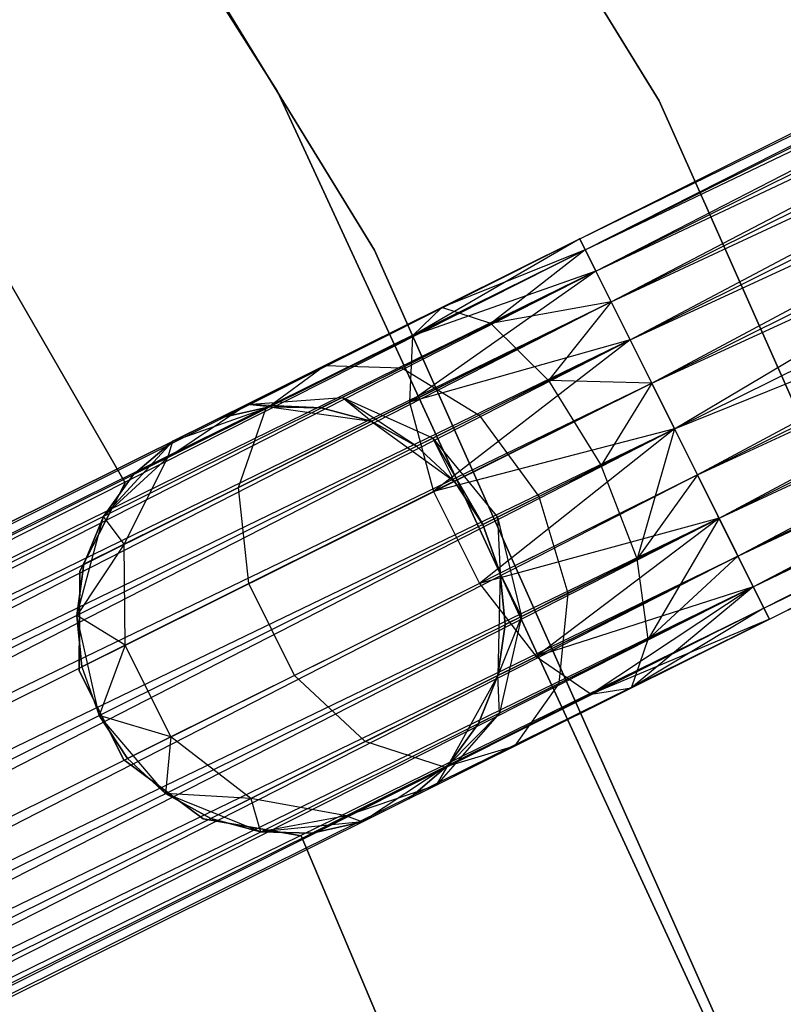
# Model space of a CAD drawing. Extents: x -91 to 92, y -91 to 92.
# Tile 260 of 319: x 53.44 to 57, y 25.76 to 30.36. Entities that reach past the tile are written whole.
import ezdxf

# ---------------------------------------------------------------- set-up
doc = ezdxf.new("R2010")
doc.units = 0
doc.header["$LTSCALE"] = 25.4
doc.layers.get('0').update_dxf_attribs({"linetype": 'CONTINUOUS'})

# ---------------------------------------------------------------- blocks, each defined once
blk = doc.blocks.new('NL2500012258_STL_2')
at = {"color": 0}
for p, q in [((148.6641, 29.5484, 26.5), (144.3257, 36.6315, 26.5)), ((144.3257, 36.6315, 17), (148.6641, 29.5484, 17)), ((148.6641, 29.5484, 26.5), (144.3257, 36.6315, 26.5)), ((144.3257, 36.6315, 17), (148.6641, 29.5484, 17)), ((146.8833, 29.5915, 19), (142.5545, 36.4418, 19)), ((142.5545, 36.4418, 20), (146.8833, 29.5915, 20)), ((146.8833, 29.5915, 19), (142.5545, 36.4418, 19)), ((142.5545, 36.4418, 20), (146.8833, 29.5915, 20)), ((143.1005, 35.766, 26.5), (147.3365, 28.8502, 26.5)), ((147.3365, 28.8502, 17), (143.1005, 35.766, 17)), ((147.3365, 28.8502, 17), (143.1005, 35.766, 17)), ((143.1005, 35.766, 26.5), (147.3365, 28.8502, 26.5)), ((143.3693, 32.6209, 22), (146.1729, 27.7645, 22)), ((146.1729, 27.7645, 20), (143.3693, 32.6209, 20)), ((146.1729, 27.7645, 20), (143.3693, 32.6209, 20)), ((143.3693, 32.6209, 22), (146.1729, 27.7645, 22)), ((148.2942, 28.9044, 27.3795), (155.1797, 32.333, 27.6205)), ((148.2942, 28.9044, 27.3795), (155.1797, 32.333, 27.6205)), ((148.2942, 28.9044, 27.6205), (155.1797, 32.333, 27.6205)), ((148.2942, 28.9044, 27.6205), (155.1797, 32.333, 27.6205)), ((148.3199, 28.8528, 27.8546), (155.1797, 32.333, 27.6205)), ((148.3199, 28.8528, 27.8546), (155.1797, 32.333, 27.6205)), ((148.2942, 28.9044, 27.3795), (155.2054, 32.2814, 27.1454)), ((148.2942, 28.9044, 27.3795), (155.2054, 32.2814, 27.1454)), ((148.3199, 28.8528, 27.1454), (155.2054, 32.2814, 27.1454)), ((148.3199, 28.8528, 27.1454), (155.2054, 32.2814, 27.1454)), ((148.3698, 28.7525, 26.9319), (155.2054, 32.2814, 27.1454)), ((148.3698, 28.7525, 26.9319), (155.2054, 32.2814, 27.1454)), ((148.3199, 28.8528, 27.8546), (155.2554, 32.1811, 28.0681)), ((148.3199, 28.8528, 27.8546), (155.2554, 32.1811, 28.0681)), ((148.3698, 28.7525, 28.0681), (155.2554, 32.1811, 28.0681)), ((148.3698, 28.7525, 28.0681), (155.2554, 32.1811, 28.0681)), ((148.4411, 28.6094, 28.2485), (155.2554, 32.1811, 28.0681)), ((148.4411, 28.6094, 28.2485), (155.2554, 32.1811, 28.0681)), ((148.3698, 28.7525, 26.9319), (155.3266, 32.038, 26.7515)), ((148.3698, 28.7525, 26.9319), (155.3266, 32.038, 26.7515)), ((148.4411, 28.6094, 26.7515), (155.3266, 32.038, 26.7515)), ((148.4411, 28.6094, 26.7515), (155.3266, 32.038, 26.7515)), ((148.5295, 28.4318, 26.6146), (155.3266, 32.038, 26.7515)), ((148.5295, 28.4318, 26.6146), (155.3266, 32.038, 26.7515)), ((148.4411, 28.6094, 28.2485), (155.4151, 31.8604, 28.3855)), ((148.4411, 28.6094, 28.2485), (155.4151, 31.8604, 28.3855)), ((148.5295, 28.4318, 28.3855), (155.4151, 31.8604, 28.3855)), ((148.5295, 28.4318, 28.3855), (155.4151, 31.8604, 28.3855)), ((148.63, 28.23, 28.4709), (155.4151, 31.8604, 28.3855)), ((148.63, 28.23, 28.4709), (155.4151, 31.8604, 28.3855)), ((148.5295, 28.4318, 26.6146), (155.5155, 31.6586, 26.5291)), ((148.5295, 28.4318, 26.6146), (155.5155, 31.6586, 26.5291)), ((148.63, 28.23, 26.5291), (155.5155, 31.6586, 26.5291)), ((148.63, 28.23, 26.5291), (155.5155, 31.6586, 26.5291)), ((148.63, 28.23, 28.4709), (155.6222, 31.4444, 28.5)), ((148.63, 28.23, 28.4709), (155.6222, 31.4444, 28.5)), ((148.7366, 28.0158, 26.5), (155.6222, 31.4444, 26.5)), ((148.7366, 28.0158, 26.5), (155.6222, 31.4444, 26.5)), ((148.7366, 28.0158, 28.5), (155.6222, 31.4444, 28.5)), ((148.7366, 28.0158, 28.5), (155.6222, 31.4444, 28.5)), ((155.6222, 31.4444, 28.5), (148.8433, 27.8016, 28.4709)), ((155.6222, 31.4444, 28.5), (148.8433, 27.8016, 28.4709)), ((148.8433, 27.8016, 26.5291), (155.7289, 31.2302, 26.5291)), ((148.8433, 27.8016, 26.5291), (155.7289, 31.2302, 26.5291)), ((148.9438, 27.5998, 26.6146), (155.7289, 31.2302, 26.5291)), ((148.9438, 27.5998, 26.6146), (155.7289, 31.2302, 26.5291)), ((148.8433, 27.8016, 28.4709), (155.8293, 31.0284, 28.3855)), ((148.8433, 27.8016, 28.4709), (155.8293, 31.0284, 28.3855)), ((148.9438, 27.5998, 28.3855), (155.8293, 31.0284, 28.3855)), ((148.9438, 27.5998, 28.3855), (155.8293, 31.0284, 28.3855)), ((149.0322, 27.4222, 28.2485), (155.8293, 31.0284, 28.3855)), ((149.0322, 27.4222, 28.2485), (155.8293, 31.0284, 28.3855)), ((148.9438, 27.5998, 26.6146), (155.9178, 30.8508, 26.7515)), ((148.9438, 27.5998, 26.6146), (155.9178, 30.8508, 26.7515)), ((149.0322, 27.4222, 26.7515), (155.9178, 30.8508, 26.7515)), ((149.0322, 27.4222, 26.7515), (155.9178, 30.8508, 26.7515)), ((149.1035, 27.2791, 26.9319), (155.9178, 30.8508, 26.7515)), ((149.1035, 27.2791, 26.9319), (155.9178, 30.8508, 26.7515)), ((149.0322, 27.4222, 28.2485), (155.989, 30.7077, 28.0681)), ((149.0322, 27.4222, 28.2485), (155.989, 30.7077, 28.0681)), ((149.1035, 27.2791, 28.0681), (155.989, 30.7077, 28.0681)), ((149.1035, 27.2791, 28.0681), (155.989, 30.7077, 28.0681)), ((149.1534, 27.1788, 27.8546), (155.989, 30.7077, 28.0681)), ((149.1534, 27.1788, 27.8546), (155.989, 30.7077, 28.0681)), ((149.1035, 27.2791, 26.9319), (156.039, 30.6074, 27.1454)), ((149.1035, 27.2791, 26.9319), (156.039, 30.6074, 27.1454)), ((149.1534, 27.1788, 27.1454), (156.039, 30.6074, 27.1454)), ((149.1534, 27.1788, 27.1454), (156.039, 30.6074, 27.1454)), ((149.1791, 27.1272, 27.3795), (156.039, 30.6074, 27.1454)), ((149.1791, 27.1272, 27.3795), (156.039, 30.6074, 27.1454)), ((149.1534, 27.1788, 27.8546), (156.0647, 30.5558, 27.6205)), ((149.1534, 27.1788, 27.8546), (156.0647, 30.5558, 27.6205)), ((149.1791, 27.1272, 27.6205), (156.0647, 30.5558, 27.6205)), ((149.1791, 27.1272, 27.6205), (156.0647, 30.5558, 27.6205)), ((149.1791, 27.1272, 27.3795), (156.0647, 30.5558, 27.6205)), ((149.1791, 27.1272, 27.3795), (156.0647, 30.5558, 27.6205)), ((148.2942, 28.9044, 177.3795), (150.9552, 30.2295, 177.156)), ((148.2942, 28.9044, 177.3795), (150.9552, 30.2295, 177.156)), ((148.3199, 28.8528, 177.8546), (151.0445, 30.2095, 177.6258)), ((148.3199, 28.8528, 177.8546), (151.0445, 30.2095, 177.6258)), ((148.3698, 28.7525, 176.9319), (150.9709, 30.0477, 176.7135)), ((148.3698, 28.7525, 176.9319), (150.9709, 30.0477, 176.7135)), ((148.4411, 28.6094, 178.2485), (151.2184, 29.9924, 178.0152)), ((148.4411, 28.6094, 178.2485), (151.2184, 29.9924, 178.0152)), ((148.5295, 28.4318, 176.6145), (151.0882, 29.7059, 176.3996)), ((148.5295, 28.4318, 176.6145), (151.0882, 29.7059, 176.3996)), ((148.63, 28.23, 178.4709), (151.4371, 29.6278, 178.2352)), ((148.63, 28.23, 178.4709), (151.4371, 29.6278, 178.2352)), ((148.7366, 28.0158, 178.5), (151.4371, 29.6278, 178.2352)), ((148.7366, 28.0158, 178.5), (151.4371, 29.6278, 178.2352)), ((150.281, 22.2348, 19), (146.8833, 29.5915, 19)), ((146.8833, 29.5915, 19), (146.8833, 29.5915, 20)), ((146.8833, 29.5915, 20), (150.281, 22.2348, 20)), ((146.8833, 29.5915, 19), (146.8833, 29.5915, 20)), ((150.281, 22.2348, 19), (146.8833, 29.5915, 19)), ((146.8833, 29.5915, 20), (150.281, 22.2348, 20)), ((152.0409, 21.9595, 26.5), (148.6641, 29.5484, 26.5)), ((148.6641, 29.5484, 17), (152.0409, 21.9595, 17)), ((148.6641, 29.5484, 26.5), (148.6641, 29.5484, 17)), ((152.0409, 21.9595, 26.5), (148.6641, 29.5484, 26.5)), ((148.6641, 29.5484, 17), (152.0409, 21.9595, 17)), ((148.6641, 29.5484, 26.5), (148.6641, 29.5484, 17)), ((148.7366, 28.0158, 176.5), (151.28, 29.2822, 176.2864)), ((148.7366, 28.0158, 176.5), (151.28, 29.2822, 176.2864)), ((148.7366, 28.0158, 178.5), (151.6505, 29.1994, 178.2352)), ((148.7366, 28.0158, 178.5), (151.6505, 29.1994, 178.2352)), ((148.8433, 27.8016, 178.4709), (151.6505, 29.1994, 178.2352)), ((148.8433, 27.8016, 178.4709), (151.6505, 29.1994, 178.2352)), ((148.2942, 28.9044, 177.3795), (131.0623, 20.324, 177.6205)), ((131.0623, 20.324, 177.3795), (148.2942, 28.9044, 177.3795)), ((148.2942, 28.9044, 177.3795), (131.0623, 20.324, 177.6205)), ((131.0623, 20.324, 177.3795), (148.2942, 28.9044, 177.3795)), ((131.088, 20.2723, 177.1454), (148.2942, 28.9044, 177.3795)), ((131.088, 20.2723, 177.1454), (148.2942, 28.9044, 177.3795)), ((148.2942, 28.9044, 27.6205), (147.5133, 28.4512, 27.6754)), ((148.2942, 28.9044, 27.6205), (147.5133, 28.4512, 27.6754)), ((148.2942, 28.9044, 27.3795), (147.6503, 28.5838, 27.2364)), ((148.2942, 28.9044, 27.6205), (147.6503, 28.5838, 27.2364)), ((148.2942, 28.9044, 27.6205), (147.6503, 28.5838, 27.2364)), ((148.2942, 28.9044, 27.3795), (147.6503, 28.5838, 27.2364)), ((148.3199, 28.8528, 177.8546), (148.2942, 28.9044, 177.3795)), ((148.2942, 28.9044, 177.3795), (148.3698, 28.7525, 176.9319)), ((148.2942, 28.9044, 177.3795), (148.3698, 28.7525, 176.9319)), ((148.3199, 28.8528, 177.8546), (148.2942, 28.9044, 177.3795)), ((148.3199, 28.8528, 27.1454), (148.2942, 28.9044, 27.3795)), ((148.2942, 28.9044, 27.6205), (148.3199, 28.8528, 27.8546)), ((148.2942, 28.9044, 27.6205), (148.3199, 28.8528, 27.8546)), ((148.3199, 28.8528, 27.1454), (148.2942, 28.9044, 27.3795)), ((148.9438, 27.5998, 176.6145), (151.5024, 28.8739, 176.3996)), ((148.9438, 27.5998, 176.6145), (151.5024, 28.8739, 176.3996)), ((131.0623, 20.324, 177.6205), (148.3199, 28.8528, 177.8546)), ((131.0623, 20.324, 177.6205), (148.3199, 28.8528, 177.8546)), ((131.088, 20.2723, 177.8546), (148.3199, 28.8528, 177.8546)), ((131.088, 20.2723, 177.8546), (148.3199, 28.8528, 177.8546)), ((148.3199, 28.8528, 177.8546), (131.1379, 20.172, 178.0681)), ((148.3199, 28.8528, 177.8546), (131.1379, 20.172, 178.0681)), ((147.3365, 28.8502, 26.5), (150.6335, 21.4407, 26.5)), ((150.6335, 21.4407, 17), (147.3365, 28.8502, 17)), ((147.3365, 28.8502, 17), (147.3365, 28.8502, 26.5)), ((147.3365, 28.8502, 17), (147.3365, 28.8502, 26.5)), ((150.6335, 21.4407, 17), (147.3365, 28.8502, 17)), ((147.3365, 28.8502, 26.5), (150.6335, 21.4407, 26.5)), ((148.3199, 28.8528, 27.8546), (147.5133, 28.4512, 27.6754)), ((148.3199, 28.8528, 27.8546), (147.5133, 28.4512, 27.6754)), ((148.3199, 28.8528, 27.1454), (147.6503, 28.5838, 27.2364)), ((148.3199, 28.8528, 27.1454), (147.6503, 28.5838, 27.2364)), ((148.3199, 28.8528, 27.1454), (147.8793, 28.5083, 26.8229)), ((148.3199, 28.8528, 27.1454), (147.8793, 28.5083, 26.8229)), ((148.4411, 28.6094, 178.2485), (148.3199, 28.8528, 177.8546)), ((148.4411, 28.6094, 178.2485), (148.3199, 28.8528, 177.8546)), ((148.3698, 28.7525, 26.9319), (148.3199, 28.8528, 27.1454)), ((148.3199, 28.8528, 27.8546), (148.3698, 28.7525, 28.0681)), ((148.3199, 28.8528, 27.8546), (148.3698, 28.7525, 28.0681)), ((148.3698, 28.7525, 26.9319), (148.3199, 28.8528, 27.1454)), ((149.0322, 27.4222, 178.2485), (151.8096, 28.8052, 178.0152)), ((149.0322, 27.4222, 178.2485), (151.8096, 28.8052, 178.0152)), ((148.3698, 28.7525, 176.9319), (131.088, 20.2723, 177.1454)), ((148.3698, 28.7525, 176.9319), (131.088, 20.2723, 177.1454)), ((131.1379, 20.172, 176.9319), (148.3698, 28.7525, 176.9319)), ((131.1379, 20.172, 176.9319), (148.3698, 28.7525, 176.9319)), ((131.2092, 20.0289, 176.7515), (148.3698, 28.7525, 176.9319)), ((131.2092, 20.0289, 176.7515), (148.3698, 28.7525, 176.9319)), ((148.3698, 28.7525, 28.0681), (147.4995, 28.1406, 28.0393)), ((148.3698, 28.7525, 28.0681), (147.4995, 28.1406, 28.0393)), ((148.3698, 28.7525, 28.0681), (147.5133, 28.4512, 27.6754)), ((148.3698, 28.7525, 28.0681), (147.5133, 28.4512, 27.6754)), ((148.3698, 28.7525, 26.9319), (147.8793, 28.5083, 26.8229)), ((148.3698, 28.7525, 26.9319), (147.8793, 28.5083, 26.8229)), ((148.3698, 28.7525, 176.9319), (148.5295, 28.4318, 176.6145)), ((148.3698, 28.7525, 176.9319), (148.5295, 28.4318, 176.6145)), ((148.4411, 28.6094, 26.7515), (148.3698, 28.7525, 26.9319)), ((148.3698, 28.7525, 28.0681), (148.4411, 28.6094, 28.2485)), ((148.3698, 28.7525, 28.0681), (148.4411, 28.6094, 28.2485)), ((148.4411, 28.6094, 26.7515), (148.3698, 28.7525, 26.9319)), ((131.1379, 20.172, 178.0681), (148.4411, 28.6094, 178.2485)), ((131.1379, 20.172, 178.0681), (148.4411, 28.6094, 178.2485)), ((131.2092, 20.0289, 178.2485), (148.4411, 28.6094, 178.2485)), ((131.2092, 20.0289, 178.2485), (148.4411, 28.6094, 178.2485)), ((148.4411, 28.6094, 178.2485), (131.2976, 19.8513, 178.3855)), ((148.4411, 28.6094, 178.2485), (131.2976, 19.8513, 178.3855)), ((148.4411, 28.6094, 28.2485), (147.4995, 28.1406, 28.0393)), ((148.4411, 28.6094, 28.2485), (147.4995, 28.1406, 28.0393)), ((148.4411, 28.6094, 26.7515), (147.8793, 28.5083, 26.8229)), ((148.4411, 28.6094, 26.7515), (147.8793, 28.5083, 26.8229)), ((148.4411, 28.6094, 26.7515), (148.1477, 28.2417, 26.5297)), ((148.4411, 28.6094, 26.7515), (148.1477, 28.2417, 26.5297)), ((148.63, 28.23, 178.4709), (148.4411, 28.6094, 178.2485)), ((148.63, 28.23, 178.4709), (148.4411, 28.6094, 178.2485)), ((148.5295, 28.4318, 26.6146), (148.4411, 28.6094, 26.7515)), ((148.4411, 28.6094, 28.2485), (148.5295, 28.4318, 28.3855)), ((148.4411, 28.6094, 28.2485), (148.5295, 28.4318, 28.3855)), ((148.5295, 28.4318, 26.6146), (148.4411, 28.6094, 26.7515)), ((147.6503, 28.5838, 27.2364), (147.1045, 28.3121, 26.829)), ((147.6503, 28.5838, 27.2364), (147.1045, 28.3121, 26.829)), ((147.6503, 28.5838, 27.2364), (147.5133, 28.4512, 27.6754)), ((147.6503, 28.5838, 27.2364), (147.5133, 28.4512, 27.6754)), ((147.8793, 28.5083, 26.8229), (147.6503, 28.5838, 27.2364)), ((147.8793, 28.5083, 26.8229), (147.6503, 28.5838, 27.2364)), ((149.1035, 27.2791, 176.9319), (151.7046, 28.5743, 176.7135)), ((149.1035, 27.2791, 176.9319), (151.7046, 28.5743, 176.7135)), ((147.8793, 28.5083, 26.8229), (147.4634, 28.3012, 26.5125)), ((147.8793, 28.5083, 26.8229), (147.4634, 28.3012, 26.5125)), ((147.8793, 28.5083, 26.8229), (148.1477, 28.2417, 26.5297)), ((147.8793, 28.5083, 26.8229), (148.1477, 28.2417, 26.5297)), ((149.1534, 27.1788, 177.8546), (151.8781, 28.5355, 177.6258)), ((149.1534, 27.1788, 177.8546), (151.8781, 28.5355, 177.6258)), ((148.5295, 28.4318, 176.6145), (131.2092, 20.0289, 176.7515)), ((148.5295, 28.4318, 176.6145), (131.2092, 20.0289, 176.7515)), ((131.2976, 19.8513, 176.6145), (148.5295, 28.4318, 176.6145)), ((131.2976, 19.8513, 176.6145), (148.5295, 28.4318, 176.6145)), ((131.3981, 19.6496, 176.5291), (148.5295, 28.4318, 176.6145)), ((131.3981, 19.6496, 176.5291), (148.5295, 28.4318, 176.6145)), ((147.5133, 28.4512, 27.6754), (146.8295, 28.1107, 27.165)), ((147.5133, 28.4512, 27.6754), (146.8295, 28.1107, 27.165)), ((147.5133, 28.4512, 27.6754), (147.4995, 28.1406, 28.0393)), ((147.5133, 28.4512, 27.6754), (147.4995, 28.1406, 28.0393)), ((148.5295, 28.4318, 28.3855), (147.4995, 28.1406, 28.0393)), ((148.5295, 28.4318, 28.3855), (147.4995, 28.1406, 28.0393)), ((148.5295, 28.4318, 28.3855), (147.6122, 27.7233, 28.2448)), ((148.5295, 28.4318, 28.3855), (147.6122, 27.7233, 28.2448)), ((148.5295, 28.4318, 26.6146), (148.1477, 28.2417, 26.5297)), ((148.5295, 28.4318, 26.6146), (148.1477, 28.2417, 26.5297)), ((148.5295, 28.4318, 176.6145), (148.7366, 28.0158, 176.5)), ((148.5295, 28.4318, 176.6145), (148.7366, 28.0158, 176.5)), ((148.63, 28.23, 26.5291), (148.5295, 28.4318, 26.6146)), ((148.5295, 28.4318, 28.3855), (148.63, 28.23, 28.4709)), ((148.5295, 28.4318, 28.3855), (148.63, 28.23, 28.4709)), ((148.63, 28.23, 26.5291), (148.5295, 28.4318, 26.6146)), ((149.1791, 27.1272, 177.3795), (151.8402, 28.4522, 177.156)), ((149.1791, 27.1272, 177.3795), (151.8402, 28.4522, 177.156)), ((147.1045, 28.3121, 26.829), (146.7398, 28.1305, 26.2192)), ((147.1045, 28.3121, 26.829), (146.7398, 28.1305, 26.2192)), ((146.8295, 28.1107, 27.165), (147.1045, 28.3121, 26.829)), ((146.8295, 28.1107, 27.165), (147.1045, 28.3121, 26.829)), ((147.1045, 28.3121, 26.829), (147.4634, 28.3012, 26.5125)), ((147.1045, 28.3121, 26.829), (147.4634, 28.3012, 26.5125)), ((147.4634, 28.3012, 26.5125), (147.1856, 28.1628, 26.048)), ((147.4634, 28.3012, 26.5125), (147.1856, 28.1628, 26.048)), ((147.4634, 28.3012, 26.5125), (147.824, 28.0805, 26.2881)), ((147.4634, 28.3012, 26.5125), (147.824, 28.0805, 26.2881)), ((131.2976, 19.8513, 178.3855), (148.63, 28.23, 178.4709)), ((131.2976, 19.8513, 178.3855), (148.63, 28.23, 178.4709)), ((131.3981, 19.6496, 178.4709), (148.63, 28.23, 178.4709)), ((131.3981, 19.6496, 178.4709), (148.63, 28.23, 178.4709)), ((148.63, 28.23, 28.4709), (147.6122, 27.7233, 28.2448)), ((148.63, 28.23, 28.4709), (147.6122, 27.7233, 28.2448)), ((148.1477, 28.2417, 26.5297), (147.824, 28.0805, 26.2881)), ((148.1477, 28.2417, 26.5297), (147.824, 28.0805, 26.2881)), ((148.63, 28.23, 26.5291), (148.1477, 28.2417, 26.5297)), ((148.1477, 28.2417, 26.5297), (148.3941, 27.8452, 26.4239)), ((148.1477, 28.2417, 26.5297), (148.3941, 27.8452, 26.4239)), ((148.63, 28.23, 26.5291), (148.1477, 28.2417, 26.5297)), ((148.63, 28.23, 26.5291), (148.3941, 27.8452, 26.4239)), ((148.63, 28.23, 26.5291), (148.3941, 27.8452, 26.4239)), ((148.7366, 28.0158, 178.5), (148.63, 28.23, 178.4709)), ((148.7366, 28.0158, 178.5), (148.63, 28.23, 178.4709)), ((148.7366, 28.0158, 26.5), (148.63, 28.23, 26.5291)), ((148.63, 28.23, 28.4709), (148.7366, 28.0158, 28.5)), ((148.63, 28.23, 28.4709), (148.7366, 28.0158, 28.5)), ((148.7366, 28.0158, 26.5), (148.63, 28.23, 26.5291)), ((147.4995, 28.1406, 28.0393), (146.7013, 27.7431, 27.4435)), ((147.4995, 28.1406, 28.0393), (146.7013, 27.7431, 27.4435)), ((146.7398, 28.1305, 26.2192), (147.1856, 28.1628, 26.048)), ((146.7398, 28.1305, 26.2192), (147.1856, 28.1628, 26.048)), ((147.1856, 28.1628, 26.048), (147.088, 28.1142, 25.5)), ((147.1856, 28.1628, 26.048), (147.088, 28.1142, 25.5)), ((147.6077, 27.9728, 25.9265), (147.1856, 28.1628, 26.048)), ((147.5318, 27.935, 25.5), (147.1856, 28.1628, 26.048)), ((147.6077, 27.9728, 25.9265), (147.1856, 28.1628, 26.048)), ((147.5318, 27.935, 25.5), (147.1856, 28.1628, 26.048)), ((147.3208, 28.0516, 25.5), (147.1856, 28.1628, 26.048)), ((147.3208, 28.0516, 25.5), (147.1856, 28.1628, 26.048)), ((147.4995, 28.1406, 28.0393), (147.6122, 27.7233, 28.2448)), ((147.4995, 28.1406, 28.0393), (147.6122, 27.7233, 28.2448)), ((146.3726, 27.8831, 26.4011), (146.7398, 28.1305, 26.2192)), ((146.3726, 27.8831, 26.4011), (146.7398, 28.1305, 26.2192)), ((146.8295, 28.1107, 27.165), (146.3726, 27.8831, 26.4011)), ((146.8295, 28.1107, 27.165), (146.3726, 27.8831, 26.4011)), ((146.7398, 28.1305, 26.2192), (146.3959, 27.9592, 25.5)), ((146.7398, 28.1305, 26.2192), (146.3959, 27.9592, 25.5)), ((146.3959, 27.9592, 20), (146.847, 28.1194, 20)), ((146.3959, 27.9592, 20), (146.847, 28.1194, 20)), ((146.7398, 28.1305, 26.2192), (146.6117, 28.0667, 25.5)), ((146.7398, 28.1305, 26.2192), (146.6117, 28.0667, 25.5)), ((146.847, 28.1194, 25.5), (146.6117, 28.0667, 25.5)), ((146.6117, 28.0667, 25.5), (146.847, 28.1194, 20)), ((146.6117, 28.0667, 25.5), (146.847, 28.1194, 20)), ((146.847, 28.1194, 25.5), (146.6117, 28.0667, 25.5)), ((146.7013, 27.7431, 27.4435), (146.8295, 28.1107, 27.165)), ((146.7013, 27.7431, 27.4435), (146.8295, 28.1107, 27.165)), ((147.088, 28.1142, 25.5), (146.7398, 28.1305, 26.2192)), ((147.088, 28.1142, 25.5), (146.7398, 28.1305, 26.2192)), ((146.847, 28.1194, 25.5), (146.7398, 28.1305, 26.2192)), ((146.847, 28.1194, 25.5), (146.7398, 28.1305, 26.2192)), ((146.847, 28.1194, 20), (147.3208, 28.0516, 20)), ((147.088, 28.1142, 25.5), (146.847, 28.1194, 25.5)), ((146.847, 28.1194, 20), (147.088, 28.1142, 25.5)), ((146.847, 28.1194, 20), (147.3208, 28.0516, 20)), ((146.847, 28.1194, 25.5), (146.847, 28.1194, 20)), ((146.847, 28.1194, 25.5), (146.847, 28.1194, 20)), ((147.088, 28.1142, 25.5), (146.847, 28.1194, 25.5)), ((146.847, 28.1194, 20), (147.088, 28.1142, 25.5)), ((147.3208, 28.0516, 25.5), (147.088, 28.1142, 25.5)), ((147.088, 28.1142, 25.5), (147.3208, 28.0516, 20)), ((147.088, 28.1142, 25.5), (147.3208, 28.0516, 20)), ((147.3208, 28.0516, 25.5), (147.088, 28.1142, 25.5)), ((146.3959, 27.9592, 20), (146.6117, 28.0667, 25.5)), ((146.3959, 27.9592, 20), (146.6117, 28.0667, 25.5)), ((147.3208, 28.0516, 20), (147.7088, 27.7713, 20)), ((147.5318, 27.935, 25.5), (147.3208, 28.0516, 25.5)), ((147.3208, 28.0516, 20), (147.5318, 27.935, 25.5)), ((147.3208, 28.0516, 20), (147.7088, 27.7713, 20)), ((147.3208, 28.0516, 25.5), (147.3208, 28.0516, 20)), ((147.3208, 28.0516, 25.5), (147.3208, 28.0516, 20)), ((147.5318, 27.935, 25.5), (147.3208, 28.0516, 25.5)), ((147.3208, 28.0516, 20), (147.5318, 27.935, 25.5)), ((147.824, 28.0805, 26.2881), (147.6077, 27.9728, 25.9265)), ((147.824, 28.0805, 26.2881), (147.6077, 27.9728, 25.9265)), ((147.824, 28.0805, 26.2881), (148.1037, 27.7006, 26.2071)), ((147.824, 28.0805, 26.2881), (148.1037, 27.7006, 26.2071)), ((131.3981, 19.6496, 176.5291), (148.7366, 28.0158, 176.5)), ((131.3981, 19.6496, 176.5291), (148.7366, 28.0158, 176.5)), ((131.5047, 19.4353, 178.5), (148.7366, 28.0158, 178.5)), ((131.5047, 19.4353, 178.5), (148.7366, 28.0158, 178.5)), ((131.5047, 19.4353, 176.5), (148.7366, 28.0158, 176.5)), ((131.5047, 19.4353, 176.5), (148.7366, 28.0158, 176.5)), ((131.6114, 19.2211, 176.5291), (148.7366, 28.0158, 176.5)), ((131.6114, 19.2211, 176.5291), (148.7366, 28.0158, 176.5)), ((148.7366, 28.0158, 28.5), (147.6122, 27.7233, 28.2448)), ((148.7366, 28.0158, 28.5), (147.6122, 27.7233, 28.2448)), ((148.7366, 28.0158, 28.5), (147.8256, 27.2948, 28.2448)), ((148.7366, 28.0158, 28.5), (147.8256, 27.2948, 28.2448)), ((148.3941, 27.8452, 26.4239), (148.7366, 28.0158, 26.5)), ((148.3941, 27.8452, 26.4239), (148.7366, 28.0158, 26.5)), ((148.7366, 28.0158, 26.5), (148.562, 27.4097, 26.5297)), ((148.7366, 28.0158, 26.5), (148.562, 27.4097, 26.5297)), ((148.7366, 28.0158, 176.5), (148.9438, 27.5998, 176.6145)), ((148.8433, 27.8016, 178.4709), (148.7366, 28.0158, 178.5)), ((148.8433, 27.8016, 178.4709), (148.7366, 28.0158, 178.5)), ((148.7366, 28.0158, 176.5), (148.9438, 27.5998, 176.6145)), ((148.8433, 27.8016, 26.5291), (148.7366, 28.0158, 26.5)), ((148.7366, 28.0158, 28.5), (148.8433, 27.8016, 28.4709)), ((148.8433, 27.8016, 26.5291), (148.7366, 28.0158, 26.5)), ((148.7366, 28.0158, 28.5), (148.8433, 27.8016, 28.4709)), ((146.071, 27.6078, 20), (146.3959, 27.9592, 20)), ((146.071, 27.6078, 20), (146.3959, 27.9592, 20)), ((146.3959, 27.9592, 25.5), (146.2121, 27.8033, 25.5)), ((146.2121, 27.8033, 25.5), (146.3959, 27.9592, 20)), ((146.2121, 27.8033, 25.5), (146.3959, 27.9592, 20)), ((146.3959, 27.9592, 25.5), (146.2121, 27.8033, 25.5)), ((146.3726, 27.8831, 26.4011), (146.3959, 27.9592, 25.5)), ((146.3726, 27.8831, 26.4011), (146.3959, 27.9592, 25.5)), ((146.3959, 27.9592, 25.5), (146.3959, 27.9592, 20)), ((146.3959, 27.9592, 25.5), (146.3959, 27.9592, 20)), ((147.5318, 27.935, 25.5), (147.6077, 27.9728, 25.9265)), ((147.5318, 27.935, 25.5), (147.6077, 27.9728, 25.9265)), ((147.7088, 27.7713, 25.5), (147.6077, 27.9728, 25.9265)), ((147.6077, 27.9728, 25.9265), (147.8415, 27.5701, 25.5)), ((147.7088, 27.7713, 25.5), (147.6077, 27.9728, 25.9265)), ((147.6077, 27.9728, 25.9265), (147.8415, 27.5701, 25.5)), ((147.6077, 27.9728, 25.9265), (147.9096, 27.604, 25.8827)), ((147.6077, 27.9728, 25.9265), (147.9096, 27.604, 25.8827)), ((147.7088, 27.7713, 25.5), (147.5318, 27.935, 25.5)), ((147.5318, 27.935, 25.5), (147.7088, 27.7713, 20)), ((147.5318, 27.935, 25.5), (147.7088, 27.7713, 20)), ((147.7088, 27.7713, 25.5), (147.5318, 27.935, 25.5)), ((146.3726, 27.8831, 26.4011), (146.071, 27.6078, 25.5)), ((146.3726, 27.8831, 26.4011), (146.071, 27.6078, 25.5)), ((146.168, 27.4775, 26.5518), (146.3726, 27.8831, 26.4011)), ((146.168, 27.4775, 26.5518), (146.3726, 27.8831, 26.4011)), ((146.3726, 27.8831, 26.4011), (146.2121, 27.8033, 25.5)), ((146.3726, 27.8831, 26.4011), (146.2121, 27.8033, 25.5)), ((148.1037, 27.7006, 26.2071), (148.3941, 27.8452, 26.4239)), ((148.1037, 27.7006, 26.2071), (148.3941, 27.8452, 26.4239)), ((148.562, 27.4097, 26.5297), (148.3941, 27.8452, 26.4239)), ((148.562, 27.4097, 26.5297), (148.3941, 27.8452, 26.4239)), ((131.6114, 19.2211, 178.4709), (148.8433, 27.8016, 178.4709)), ((131.6114, 19.2211, 178.4709), (148.8433, 27.8016, 178.4709)), ((148.8433, 27.8016, 178.4709), (131.7119, 19.0193, 178.3855)), ((148.8433, 27.8016, 178.4709), (131.7119, 19.0193, 178.3855)), ((146.2121, 27.8033, 25.5), (146.071, 27.6078, 25.5)), ((146.071, 27.6078, 20), (146.2121, 27.8033, 25.5)), ((146.2121, 27.8033, 25.5), (146.071, 27.6078, 25.5)), ((146.071, 27.6078, 20), (146.2121, 27.8033, 25.5)), ((147.7088, 27.7713, 20), (147.8415, 27.5701, 20)), ((147.8415, 27.5701, 25.5), (147.7088, 27.7713, 25.5)), ((147.7088, 27.7713, 25.5), (147.7088, 27.7713, 20)), ((147.7088, 27.7713, 25.5), (147.7088, 27.7713, 20)), ((147.8415, 27.5701, 25.5), (147.7088, 27.7713, 25.5)), ((147.7088, 27.7713, 20), (147.8415, 27.5701, 20)), ((148.8433, 27.8016, 28.4709), (147.8256, 27.2948, 28.2448)), ((148.8433, 27.8016, 28.4709), (147.8256, 27.2948, 28.2448)), ((148.8433, 27.8016, 26.5291), (148.562, 27.4097, 26.5297)), ((148.8433, 27.8016, 26.5291), (148.562, 27.4097, 26.5297)), ((149.0322, 27.4222, 178.2485), (148.8433, 27.8016, 178.4709)), ((149.0322, 27.4222, 178.2485), (148.8433, 27.8016, 178.4709)), ((148.8433, 27.8016, 28.4709), (148.9438, 27.5998, 28.3855)), ((148.9438, 27.5998, 26.6146), (148.8433, 27.8016, 26.5291)), ((148.9438, 27.5998, 26.6146), (148.8433, 27.8016, 26.5291)), ((148.8433, 27.8016, 28.4709), (148.9438, 27.5998, 28.3855)), ((146.1729, 27.7645, 22), (145.961, 27.3519, 22)), ((145.961, 27.3519, 20), (146.1729, 27.7645, 20)), ((145.961, 27.3519, 20), (146.1729, 27.7645, 20)), ((146.1729, 27.7645, 22), (145.961, 27.3519, 22)), ((146.7013, 27.7431, 27.4435), (146.168, 27.4775, 26.5518)), ((146.7013, 27.7431, 27.4435), (146.168, 27.4775, 26.5518)), ((146.1729, 27.7645, 22), (146.1729, 27.7645, 20)), ((146.1729, 27.7645, 22), (146.1729, 27.7645, 20)), ((146.7494, 27.2936, 27.6008), (146.7013, 27.7431, 27.4435)), ((146.7494, 27.2936, 27.6008), (146.7013, 27.7431, 27.4435)), ((147.6122, 27.7233, 28.2448), (146.7494, 27.2936, 27.6008)), ((147.6122, 27.7233, 28.2448), (146.7494, 27.2936, 27.6008)), ((147.6122, 27.7233, 28.2448), (147.8256, 27.2948, 28.2448)), ((147.6122, 27.7233, 28.2448), (147.8256, 27.2948, 28.2448)), ((147.9096, 27.604, 25.8827), (148.1037, 27.7006, 26.2071)), ((147.9096, 27.604, 25.8827), (148.1037, 27.7006, 26.2071)), ((148.1037, 27.7006, 26.2071), (148.2383, 27.2485, 26.2881)), ((148.1037, 27.7006, 26.2071), (148.2383, 27.2485, 26.2881)), ((148.9438, 27.5998, 176.6145), (131.6114, 19.2211, 176.5291)), ((148.9438, 27.5998, 176.6145), (131.6114, 19.2211, 176.5291)), ((131.7119, 19.0193, 176.6145), (148.9438, 27.5998, 176.6145)), ((131.7119, 19.0193, 176.6145), (148.9438, 27.5998, 176.6145)), ((131.8003, 18.8417, 176.7515), (148.9438, 27.5998, 176.6145)), ((131.8003, 18.8417, 176.7515), (148.9438, 27.5998, 176.6145)), ((145.9465, 27.1456, 20), (146.071, 27.6078, 20)), ((145.9465, 27.1456, 20), (146.071, 27.6078, 20)), ((146.071, 27.6078, 25.5), (145.9807, 27.3843, 25.5)), ((145.9807, 27.3843, 25.5), (146.071, 27.6078, 20)), ((145.9807, 27.3843, 25.5), (146.071, 27.6078, 20)), ((146.071, 27.6078, 25.5), (145.9807, 27.3843, 25.5)), ((146.168, 27.4775, 26.5518), (146.071, 27.6078, 25.5)), ((146.168, 27.4775, 26.5518), (146.071, 27.6078, 25.5)), ((146.071, 27.6078, 25.5), (146.071, 27.6078, 20)), ((146.071, 27.6078, 25.5), (146.071, 27.6078, 20)), ((148.9438, 27.5998, 28.3855), (147.8256, 27.2948, 28.2448)), ((148.9438, 27.5998, 28.3855), (147.8256, 27.2948, 28.2448)), ((147.8415, 27.5701, 25.5), (147.9096, 27.604, 25.8827)), ((147.8415, 27.5701, 25.5), (147.9096, 27.604, 25.8827)), ((147.9096, 27.604, 25.8827), (147.9221, 27.3429, 25.5)), ((147.9096, 27.604, 25.8827), (147.9221, 27.3429, 25.5)), ((147.9096, 27.604, 25.8827), (148.022, 27.1408, 25.9265)), ((147.9096, 27.604, 25.8827), (148.022, 27.1408, 25.9265)), ((148.9438, 27.5998, 28.3855), (148.0907, 26.9534, 28.0393)), ((148.9438, 27.5998, 28.3855), (148.0907, 26.9534, 28.0393)), ((148.9438, 27.5998, 26.6146), (148.562, 27.4097, 26.5297)), ((148.9438, 27.5998, 26.6146), (148.562, 27.4097, 26.5297)), ((148.9438, 27.5998, 26.6146), (148.6129, 27.0348, 26.8229)), ((148.9438, 27.5998, 26.6146), (148.6129, 27.0348, 26.8229)), ((148.9438, 27.5998, 176.6145), (149.1035, 27.2791, 176.9319)), ((148.9438, 27.5998, 176.6145), (149.1035, 27.2791, 176.9319)), ((148.9438, 27.5998, 28.3855), (149.0322, 27.4222, 28.2485)), ((149.0322, 27.4222, 26.7515), (148.9438, 27.5998, 26.6146)), ((149.0322, 27.4222, 26.7515), (148.9438, 27.5998, 26.6146)), ((148.9438, 27.5998, 28.3855), (149.0322, 27.4222, 28.2485)), ((147.8415, 27.5701, 20), (147.9221, 27.3429, 20)), ((147.9221, 27.3429, 25.5), (147.8415, 27.5701, 25.5)), ((147.8415, 27.5701, 25.5), (147.8415, 27.5701, 20)), ((147.8415, 27.5701, 25.5), (147.8415, 27.5701, 20)), ((147.9221, 27.3429, 25.5), (147.8415, 27.5701, 25.5)), ((147.8415, 27.5701, 20), (147.9221, 27.3429, 20)), ((146.168, 27.4775, 26.5518), (145.9465, 27.1456, 25.5)), ((146.168, 27.4775, 26.5518), (145.9465, 27.1456, 25.5)), ((146.168, 27.4775, 26.5518), (145.9807, 27.3843, 25.5)), ((146.168, 27.4775, 26.5518), (145.9807, 27.3843, 25.5)), ((146.1729, 27.0066, 26.6369), (146.168, 27.4775, 26.5518)), ((146.1729, 27.0066, 26.6369), (146.168, 27.4775, 26.5518)), ((131.7119, 19.0193, 178.3855), (149.0322, 27.4222, 178.2485)), ((131.7119, 19.0193, 178.3855), (149.0322, 27.4222, 178.2485)), ((131.8003, 18.8417, 178.2485), (149.0322, 27.4222, 178.2485)), ((131.8003, 18.8417, 178.2485), (149.0322, 27.4222, 178.2485)), ((149.0322, 27.4222, 178.2485), (131.8716, 18.6986, 178.0681)), ((149.0322, 27.4222, 178.2485), (131.8716, 18.6986, 178.0681)), ((149.0322, 27.4222, 28.2485), (148.0907, 26.9534, 28.0393)), ((149.0322, 27.4222, 28.2485), (148.0907, 26.9534, 28.0393)), ((148.562, 27.4097, 26.5297), (148.2383, 27.2485, 26.2881)), ((148.562, 27.4097, 26.5297), (148.2383, 27.2485, 26.2881)), ((148.6129, 27.0348, 26.8229), (148.562, 27.4097, 26.5297)), ((148.6129, 27.0348, 26.8229), (148.562, 27.4097, 26.5297)), ((149.0322, 27.4222, 26.7515), (148.6129, 27.0348, 26.8229)), ((149.0322, 27.4222, 26.7515), (148.6129, 27.0348, 26.8229)), ((149.1534, 27.1788, 177.8546), (149.0322, 27.4222, 178.2485)), ((149.1534, 27.1788, 177.8546), (149.0322, 27.4222, 178.2485)), ((149.0322, 27.4222, 28.2485), (149.1035, 27.2791, 28.0681)), ((149.1035, 27.2791, 26.9319), (149.0322, 27.4222, 26.7515)), ((149.1035, 27.2791, 26.9319), (149.0322, 27.4222, 26.7515)), ((149.0322, 27.4222, 28.2485), (149.1035, 27.2791, 28.0681)), ((145.9807, 27.3843, 25.5), (145.9465, 27.1456, 25.5)), ((145.9465, 27.1456, 20), (145.9807, 27.3843, 25.5)), ((145.9807, 27.3843, 25.5), (145.9465, 27.1456, 25.5)), ((145.9465, 27.1456, 20), (145.9807, 27.3843, 25.5)), ((145.961, 27.3519, 22), (145.9581, 26.888, 22)), ((145.9581, 26.888, 20), (145.961, 27.3519, 20)), ((145.9581, 26.888, 20), (145.961, 27.3519, 20)), ((145.961, 27.3519, 22), (145.9581, 26.888, 22)), ((145.961, 27.3519, 22), (145.961, 27.3519, 20)), ((145.961, 27.3519, 22), (145.961, 27.3519, 20)), ((147.9221, 27.3429, 20), (147.9119, 26.8644, 20)), ((147.9221, 27.3429, 20), (147.9119, 26.8644, 20)), ((148.022, 27.1408, 25.9265), (147.9221, 27.3429, 25.5)), ((148.022, 27.1408, 25.9265), (147.9221, 27.3429, 25.5)), ((147.9461, 27.103, 25.5), (147.9221, 27.3429, 25.5)), ((147.9221, 27.3429, 20), (147.9461, 27.103, 25.5)), ((147.9221, 27.3429, 25.5), (147.9221, 27.3429, 20)), ((147.9221, 27.3429, 25.5), (147.9221, 27.3429, 20)), ((147.9461, 27.103, 25.5), (147.9221, 27.3429, 25.5)), ((147.9221, 27.3429, 20), (147.9461, 27.103, 25.5)), ((149.1035, 27.2791, 176.9319), (131.8003, 18.8417, 176.7515)), ((149.1035, 27.2791, 176.9319), (131.8003, 18.8417, 176.7515)), ((131.8716, 18.6986, 176.9319), (149.1035, 27.2791, 176.9319)), ((131.8716, 18.6986, 176.9319), (149.1035, 27.2791, 176.9319)), ((131.9215, 18.5983, 177.1454), (149.1035, 27.2791, 176.9319)), ((131.9215, 18.5983, 177.1454), (149.1035, 27.2791, 176.9319)), ((146.7494, 27.2936, 27.6008), (146.1729, 27.0066, 26.6369)), ((146.7494, 27.2936, 27.6008), (146.1729, 27.0066, 26.6369)), ((146.9628, 26.8652, 27.6008), (146.7494, 27.2936, 27.6008)), ((146.9628, 26.8652, 27.6008), (146.7494, 27.2936, 27.6008)), ((147.8256, 27.2948, 28.2448), (146.9628, 26.8652, 27.6008)), ((147.8256, 27.2948, 28.2448), (146.9628, 26.8652, 27.6008)), ((147.8256, 27.2948, 28.2448), (148.0907, 26.9534, 28.0393)), ((147.8256, 27.2948, 28.2448), (148.0907, 26.9534, 28.0393)), ((149.1035, 27.2791, 28.0681), (148.0907, 26.9534, 28.0393)), ((149.1035, 27.2791, 28.0681), (148.0907, 26.9534, 28.0393)), ((149.1035, 27.2791, 28.0681), (148.3468, 26.7772, 27.6754)), ((149.1035, 27.2791, 28.0681), (148.3468, 26.7772, 27.6754)), ((149.1035, 27.2791, 26.9319), (148.5353, 26.8066, 27.2364)), ((149.1035, 27.2791, 26.9319), (148.5353, 26.8066, 27.2364)), ((149.1035, 27.2791, 26.9319), (148.6129, 27.0348, 26.8229)), ((149.1035, 27.2791, 26.9319), (148.6129, 27.0348, 26.8229)), ((149.1035, 27.2791, 176.9319), (149.1791, 27.1272, 177.3795)), ((149.1035, 27.2791, 176.9319), (149.1791, 27.1272, 177.3795)), ((149.1035, 27.2791, 28.0681), (149.1534, 27.1788, 27.8546)), ((149.1534, 27.1788, 27.1454), (149.1035, 27.2791, 26.9319)), ((149.1534, 27.1788, 27.1454), (149.1035, 27.2791, 26.9319)), ((149.1035, 27.2791, 28.0681), (149.1534, 27.1788, 27.8546)), ((148.2383, 27.2485, 26.2881), (148.022, 27.1408, 25.9265)), ((148.2383, 27.2485, 26.2881), (148.022, 27.1408, 25.9265)), ((148.2383, 27.2485, 26.2881), (148.1971, 26.8278, 26.5125)), ((148.2383, 27.2485, 26.2881), (148.1971, 26.8278, 26.5125)), ((131.8716, 18.6986, 178.0681), (149.1534, 27.1788, 177.8546)), ((131.8716, 18.6986, 178.0681), (149.1534, 27.1788, 177.8546)), ((131.9215, 18.5983, 177.8546), (149.1534, 27.1788, 177.8546)), ((131.9215, 18.5983, 177.8546), (149.1534, 27.1788, 177.8546)), ((149.1534, 27.1788, 177.8546), (131.9472, 18.5467, 177.6205)), ((149.1534, 27.1788, 177.8546), (131.9472, 18.5467, 177.6205)), ((149.1534, 27.1788, 27.8546), (148.3468, 26.7772, 27.6754)), ((149.1534, 27.1788, 27.8546), (148.3468, 26.7772, 27.6754)), ((149.1534, 27.1788, 27.1454), (148.5353, 26.8066, 27.2364)), ((149.1534, 27.1788, 27.1454), (148.5353, 26.8066, 27.2364)), ((149.1791, 27.1272, 177.3795), (149.1534, 27.1788, 177.8546)), ((149.1791, 27.1272, 177.3795), (149.1534, 27.1788, 177.8546)), ((149.1534, 27.1788, 27.8546), (149.1791, 27.1272, 27.6205)), ((149.1791, 27.1272, 27.3795), (149.1534, 27.1788, 27.1454)), ((149.1791, 27.1272, 27.3795), (149.1534, 27.1788, 27.1454)), ((149.1534, 27.1788, 27.8546), (149.1791, 27.1272, 27.6205)), ((149.1791, 27.1272, 177.3795), (131.9215, 18.5983, 177.1454)), ((149.1791, 27.1272, 177.3795), (131.9215, 18.5983, 177.1454)), ((131.9472, 18.5467, 177.3795), (149.1791, 27.1272, 177.3795)), ((131.9472, 18.5467, 177.6205), (149.1791, 27.1272, 177.3795)), ((131.9472, 18.5467, 177.6205), (149.1791, 27.1272, 177.3795)), ((131.9472, 18.5467, 177.3795), (149.1791, 27.1272, 177.3795)), ((146.0512, 26.6786, 20), (145.9465, 27.1456, 20)), ((146.1729, 27.0066, 26.6369), (145.9465, 27.1456, 25.5)), ((145.9465, 27.1456, 25.5), (145.9705, 26.9058, 25.5)), ((146.1729, 27.0066, 26.6369), (145.9465, 27.1456, 25.5)), ((145.9705, 26.9058, 25.5), (145.9465, 27.1456, 20)), ((146.0512, 26.6786, 20), (145.9465, 27.1456, 20)), ((145.9705, 26.9058, 25.5), (145.9465, 27.1456, 20)), ((145.9465, 27.1456, 25.5), (145.9705, 26.9058, 25.5)), ((145.9465, 27.1456, 25.5), (145.9465, 27.1456, 20)), ((145.9465, 27.1456, 25.5), (145.9465, 27.1456, 20)), ((148.022, 27.1408, 25.9265), (147.9119, 26.8644, 25.5)), ((148.022, 27.1408, 25.9265), (147.9119, 26.8644, 25.5)), ((148.022, 27.1408, 25.9265), (147.9192, 26.6894, 26.048)), ((148.022, 27.1408, 25.9265), (147.9192, 26.6894, 26.048)), ((148.022, 27.1408, 25.9265), (147.9461, 27.103, 25.5)), ((148.022, 27.1408, 25.9265), (147.9461, 27.103, 25.5)), ((149.1791, 27.1272, 27.6205), (148.3468, 26.7772, 27.6754)), ((149.1791, 27.1272, 27.6205), (148.3468, 26.7772, 27.6754)), ((149.1791, 27.1272, 27.6205), (148.5353, 26.8066, 27.2364)), ((149.1791, 27.1272, 27.3795), (148.5353, 26.8066, 27.2364)), ((149.1791, 27.1272, 27.3795), (148.5353, 26.8066, 27.2364)), ((149.1791, 27.1272, 27.6205), (148.5353, 26.8066, 27.2364)), ((147.9119, 26.8644, 25.5), (147.9461, 27.103, 25.5)), ((147.9461, 27.103, 25.5), (147.9119, 26.8644, 20)), ((147.9461, 27.103, 25.5), (147.9119, 26.8644, 20)), ((147.9119, 26.8644, 25.5), (147.9461, 27.103, 25.5)), ((148.6129, 27.0348, 26.8229), (148.1971, 26.8278, 26.5125)), ((148.6129, 27.0348, 26.8229), (148.1971, 26.8278, 26.5125)), ((148.5353, 26.8066, 27.2364), (148.6129, 27.0348, 26.8229)), ((148.5353, 26.8066, 27.2364), (148.6129, 27.0348, 26.8229)), ((146.1729, 27.0066, 26.6369), (145.9705, 26.9058, 25.5)), ((146.1729, 27.0066, 26.6369), (145.9705, 26.9058, 25.5)), ((146.1729, 27.0066, 26.6369), (146.0512, 26.6786, 25.5)), ((146.1729, 27.0066, 26.6369), (146.0512, 26.6786, 25.5)), ((146.3863, 26.5781, 26.6369), (146.1729, 27.0066, 26.6369)), ((146.3863, 26.5781, 26.6369), (146.1729, 27.0066, 26.6369)), ((148.0907, 26.9534, 28.0393), (147.2925, 26.5559, 27.4435)), ((148.0907, 26.9534, 28.0393), (147.2925, 26.5559, 27.4435)), ((148.0907, 26.9534, 28.0393), (148.3468, 26.7772, 27.6754)), ((148.0907, 26.9534, 28.0393), (148.3468, 26.7772, 27.6754)), ((145.9705, 26.9058, 25.5), (146.0512, 26.6786, 25.5)), ((145.9705, 26.9058, 25.5), (146.0512, 26.6786, 25.5)), ((145.9705, 26.9058, 25.5), (146.0512, 26.6786, 20)), ((145.9705, 26.9058, 25.5), (146.0512, 26.6786, 20)), ((145.9581, 26.888, 22), (145.9581, 26.888, 20)), ((145.9581, 26.888, 22), (145.9581, 26.888, 20)), ((145.9581, 26.888, 22), (146.1649, 26.4727, 22)), ((146.1649, 26.4727, 20), (145.9581, 26.888, 20)), ((146.1649, 26.4727, 20), (145.9581, 26.888, 20)), ((145.9581, 26.888, 22), (146.1649, 26.4727, 22)), ((146.9628, 26.8652, 27.6008), (146.3863, 26.5781, 26.6369)), ((146.9628, 26.8652, 27.6008), (146.3863, 26.5781, 26.6369)), ((147.2925, 26.5559, 27.4435), (146.9628, 26.8652, 27.6008)), ((147.2925, 26.5559, 27.4435), (146.9628, 26.8652, 27.6008)), ((147.9119, 26.8644, 20), (147.6805, 26.4454, 20)), ((147.9119, 26.8644, 20), (147.6805, 26.4454, 20)), ((147.8217, 26.6408, 25.5), (147.9119, 26.8644, 25.5)), ((147.9119, 26.8644, 20), (147.8217, 26.6408, 25.5)), ((147.8217, 26.6408, 25.5), (147.9119, 26.8644, 25.5)), ((147.9119, 26.8644, 20), (147.8217, 26.6408, 25.5)), ((147.9192, 26.6894, 26.048), (147.9119, 26.8644, 25.5)), ((147.9192, 26.6894, 26.048), (147.9119, 26.8644, 25.5)), ((147.9119, 26.8644, 25.5), (147.9119, 26.8644, 20)), ((147.9119, 26.8644, 25.5), (147.9119, 26.8644, 20)), ((148.1971, 26.8278, 26.5125), (147.9192, 26.6894, 26.048)), ((148.1971, 26.8278, 26.5125), (147.9192, 26.6894, 26.048)), ((148.1971, 26.8278, 26.5125), (147.9895, 26.5348, 26.829)), ((148.1971, 26.8278, 26.5125), (147.9895, 26.5348, 26.829)), ((148.5353, 26.8066, 27.2364), (147.9895, 26.5348, 26.829)), ((148.5353, 26.8066, 27.2364), (147.9895, 26.5348, 26.829)), ((148.3468, 26.7772, 27.6754), (148.5353, 26.8066, 27.2364)), ((148.3468, 26.7772, 27.6754), (148.5353, 26.8066, 27.2364)), ((148.3468, 26.7772, 27.6754), (147.663, 26.4367, 27.165)), ((148.3468, 26.7772, 27.6754), (147.663, 26.4367, 27.165)), ((146.3608, 26.3136, 20), (146.0512, 26.6786, 20)), ((146.3863, 26.5781, 26.6369), (146.0512, 26.6786, 25.5)), ((146.0512, 26.6786, 25.5), (146.1838, 26.4773, 25.5)), ((146.3863, 26.5781, 26.6369), (146.0512, 26.6786, 25.5)), ((146.1838, 26.4773, 25.5), (146.0512, 26.6786, 20)), ((146.3608, 26.3136, 20), (146.0512, 26.6786, 20)), ((146.0512, 26.6786, 25.5), (146.1838, 26.4773, 25.5)), ((146.0512, 26.6786, 25.5), (146.0512, 26.6786, 20)), ((146.1838, 26.4773, 25.5), (146.0512, 26.6786, 20)), ((146.0512, 26.6786, 25.5), (146.0512, 26.6786, 20)), ((147.9192, 26.6894, 26.048), (147.6248, 26.3532, 26.2192)), ((147.9192, 26.6894, 26.048), (147.6248, 26.3532, 26.2192)), ((147.9192, 26.6894, 26.048), (147.6805, 26.4454, 25.5)), ((147.9192, 26.6894, 26.048), (147.6805, 26.4454, 25.5)), ((147.9192, 26.6894, 26.048), (147.8217, 26.6408, 25.5)), ((147.9192, 26.6894, 26.048), (147.8217, 26.6408, 25.5)), ((147.6805, 26.4454, 25.5), (147.8217, 26.6408, 25.5)), ((147.8217, 26.6408, 25.5), (147.6805, 26.4454, 20)), ((147.8217, 26.6408, 25.5), (147.6805, 26.4454, 20)), ((147.6805, 26.4454, 25.5), (147.8217, 26.6408, 25.5)), ((146.3863, 26.5781, 26.6369), (146.1838, 26.4773, 25.5)), ((146.3863, 26.5781, 26.6369), (146.1838, 26.4773, 25.5)), ((146.3863, 26.5781, 26.6369), (146.3608, 26.3136, 25.5)), ((146.3863, 26.5781, 26.6369), (146.3608, 26.3136, 25.5)), ((146.7591, 26.2903, 26.5518), (146.3863, 26.5781, 26.6369)), ((146.7591, 26.2903, 26.5518), (146.3863, 26.5781, 26.6369)), ((147.2925, 26.5559, 27.4435), (146.7591, 26.2903, 26.5518)), ((147.2925, 26.5559, 27.4435), (146.7591, 26.2903, 26.5518)), ((147.663, 26.4367, 27.165), (147.2925, 26.5559, 27.4435)), ((147.663, 26.4367, 27.165), (147.2925, 26.5559, 27.4435)), ((147.9895, 26.5348, 26.829), (147.6248, 26.3532, 26.2192)), ((147.9895, 26.5348, 26.829), (147.6248, 26.3532, 26.2192)), ((147.9895, 26.5348, 26.829), (147.663, 26.4367, 27.165)), ((147.9895, 26.5348, 26.829), (147.663, 26.4367, 27.165)), ((146.1649, 26.4727, 22), (146.1649, 26.4727, 20)), ((146.1649, 26.4727, 22), (146.1649, 26.4727, 20)), ((146.1649, 26.4727, 22), (146.5368, 26.1954, 22)), ((146.5368, 26.1954, 20), (146.1649, 26.4727, 20)), ((146.5368, 26.1954, 20), (146.1649, 26.4727, 20)), ((146.1649, 26.4727, 22), (146.5368, 26.1954, 22)), ((146.1838, 26.4773, 25.5), (146.3608, 26.3136, 25.5)), ((146.3608, 26.3136, 20), (146.1838, 26.4773, 25.5)), ((146.1838, 26.4773, 25.5), (146.3608, 26.3136, 25.5)), ((146.3608, 26.3136, 20), (146.1838, 26.4773, 25.5)), ((147.663, 26.4367, 27.165), (147.2061, 26.2092, 26.4011)), ((147.663, 26.4367, 27.165), (147.2061, 26.2092, 26.4011)), ((147.6805, 26.4454, 20), (147.2809, 26.182, 20)), ((147.6805, 26.4454, 20), (147.2809, 26.182, 20)), ((147.4967, 26.2894, 25.5), (147.6805, 26.4454, 25.5)), ((147.6805, 26.4454, 20), (147.4967, 26.2894, 25.5)), ((147.4967, 26.2894, 25.5), (147.6805, 26.4454, 25.5)), ((147.6805, 26.4454, 20), (147.4967, 26.2894, 25.5)), ((147.6248, 26.3532, 26.2192), (147.6805, 26.4454, 25.5)), ((147.6248, 26.3532, 26.2192), (147.6805, 26.4454, 25.5)), ((147.6805, 26.4454, 25.5), (147.6805, 26.4454, 20)), ((147.6805, 26.4454, 25.5), (147.6805, 26.4454, 20)), ((147.6248, 26.3532, 26.2192), (147.2061, 26.2092, 26.4011)), ((147.6248, 26.3532, 26.2192), (147.2061, 26.2092, 26.4011)), ((147.6248, 26.3532, 26.2192), (147.2809, 26.182, 25.5)), ((147.6248, 26.3532, 26.2192), (147.2809, 26.182, 25.5)), ((147.6248, 26.3532, 26.2192), (147.4967, 26.2894, 25.5)), ((147.6248, 26.3532, 26.2192), (147.4967, 26.2894, 25.5)), ((146.8046, 26.1344, 20), (146.3608, 26.3136, 20)), ((146.7591, 26.2903, 26.5518), (146.3608, 26.3136, 25.5)), ((146.3608, 26.3136, 25.5), (146.5719, 26.1971, 25.5)), ((146.7591, 26.2903, 26.5518), (146.3608, 26.3136, 25.5)), ((146.5719, 26.1971, 25.5), (146.3608, 26.3136, 20)), ((146.8046, 26.1344, 20), (146.3608, 26.3136, 20)), ((146.5719, 26.1971, 25.5), (146.3608, 26.3136, 20)), ((146.3608, 26.3136, 25.5), (146.5719, 26.1971, 25.5)), ((146.3608, 26.3136, 25.5), (146.3608, 26.3136, 20)), ((146.3608, 26.3136, 25.5), (146.3608, 26.3136, 20)), ((146.7591, 26.2903, 26.5518), (146.5719, 26.1971, 25.5)), ((146.7591, 26.2903, 26.5518), (146.5719, 26.1971, 25.5)), ((147.2061, 26.2092, 26.4011), (146.7591, 26.2903, 26.5518)), ((146.7591, 26.2903, 26.5518), (146.8046, 26.1344, 25.5)), ((146.7591, 26.2903, 26.5518), (146.8046, 26.1344, 25.5)), ((147.2061, 26.2092, 26.4011), (146.7591, 26.2903, 26.5518)), ((147.4967, 26.2894, 25.5), (147.2809, 26.182, 20)), ((147.4967, 26.2894, 25.5), (147.2809, 26.182, 20)), ((147.2061, 26.2092, 26.4011), (146.8046, 26.1344, 25.5)), ((147.2061, 26.2092, 26.4011), (146.8046, 26.1344, 25.5)), ((147.2061, 26.2092, 26.4011), (147.0457, 26.1293, 25.5)), ((147.2061, 26.2092, 26.4011), (147.0457, 26.1293, 25.5)), ((147.2061, 26.2092, 26.4011), (147.2809, 26.182, 25.5)), ((147.2061, 26.2092, 26.4011), (147.2809, 26.182, 25.5)), ((146.5368, 26.1954, 22), (146.5368, 26.1954, 20)), ((146.5368, 26.1954, 22), (146.5368, 26.1954, 20)), ((146.5368, 26.1954, 22), (146.9938, 26.1158, 22)), ((146.9938, 26.1158, 20), (146.5368, 26.1954, 20)), ((146.9938, 26.1158, 20), (146.5368, 26.1954, 20)), ((146.5368, 26.1954, 22), (146.9938, 26.1158, 22)), ((146.5719, 26.1971, 25.5), (146.8046, 26.1344, 25.5)), ((146.8046, 26.1344, 20), (146.5719, 26.1971, 25.5)), ((146.5719, 26.1971, 25.5), (146.8046, 26.1344, 25.5)), ((146.8046, 26.1344, 20), (146.5719, 26.1971, 25.5)), ((147.2809, 26.182, 20), (146.8046, 26.1344, 20)), ((147.2809, 26.182, 20), (146.8046, 26.1344, 20)), ((147.0457, 26.1293, 25.5), (147.2809, 26.182, 25.5)), ((147.2809, 26.182, 20), (147.0457, 26.1293, 25.5)), ((147.0457, 26.1293, 25.5), (147.2809, 26.182, 25.5)), ((147.2809, 26.182, 20), (147.0457, 26.1293, 25.5)), ((147.2809, 26.182, 25.5), (147.2809, 26.182, 20)), ((147.2809, 26.182, 25.5), (147.2809, 26.182, 20)), ((146.8046, 26.1344, 25.5), (147.0457, 26.1293, 25.5)), ((147.0457, 26.1293, 25.5), (146.8046, 26.1344, 20)), ((147.0457, 26.1293, 25.5), (146.8046, 26.1344, 20)), ((146.8046, 26.1344, 25.5), (147.0457, 26.1293, 25.5)), ((146.8046, 26.1344, 25.5), (146.8046, 26.1344, 20)), ((146.8046, 26.1344, 25.5), (146.8046, 26.1344, 20)), ((146.9938, 26.1158, 22), (146.9938, 26.1158, 20)), ((146.9938, 26.1158, 22), (149.1788, 20.9527, 22)), ((149.1788, 20.9527, 20), (146.9938, 26.1158, 20)), ((146.9938, 26.1158, 22), (146.9938, 26.1158, 20)), ((149.1788, 20.9527, 20), (146.9938, 26.1158, 20)), ((146.9938, 26.1158, 22), (149.1788, 20.9527, 22))]:
    blk.add_line(p, q, dxfattribs=at)

msp = doc.modelspace()

# ---------------------------------------------------------------- block references
at = {"color": 0}
msp.add_blockref('NL2500012258_STL_2', (-92.2434, 0.4282, -1717), dxfattribs=at)

doc.saveas('drawing.dxf')
